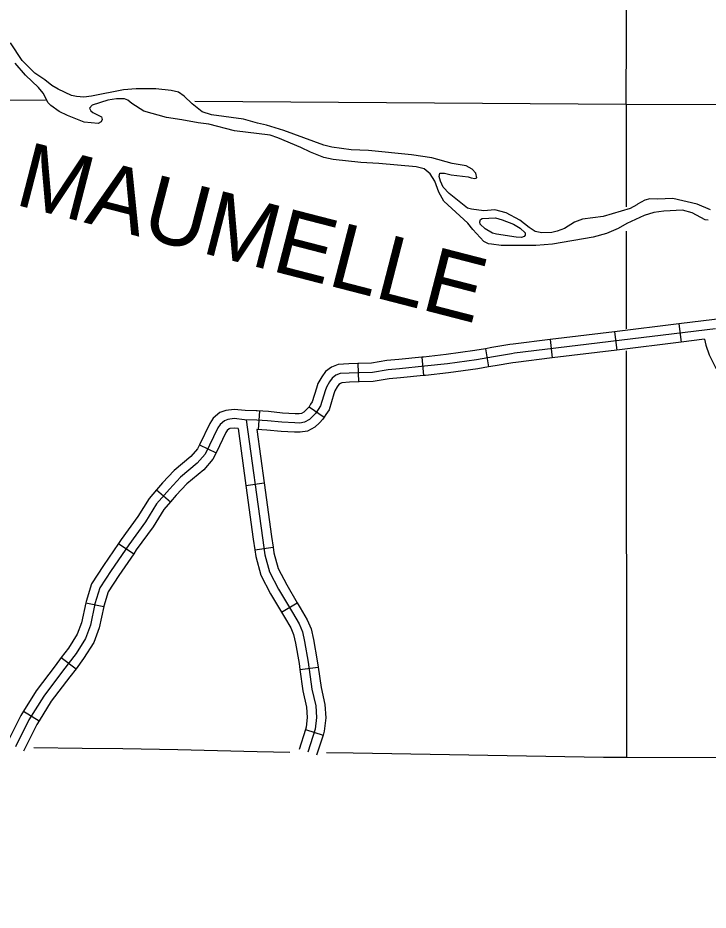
# Model space of a CAD drawing. Extents: x -19 to 366, y -4 to 359.
# Drawn here: x 128.531 to 129.595, y 197.843 to 199.218 of the extents above; entities that cross this region are included whole.
import ezdxf

# ---------------------------------------------------------------- set-up
doc = ezdxf.new("R2010")
doc.units = 0
for name, color, linetype in [('R_Alt Surface', 7, 'Continuous'), ('R_Axis Annot', 7, 'Continuous'), ('R_ROW Annot', 7, 'Continuous'), ('R_Temp Easement', 7, 'Continuous'), ('Sheet Fence', 7, 'Continuous')]:
    doc.layers.add(name, color=color, linetype=linetype)

msp = doc.modelspace()

# ---------------------------------------------------------------- linework, layer by layer
at = {"layer": 'R_Alt Surface'}
for points in [[(128.5558, 198.094), (128.6305, 198.0929), (128.6933, 198.0925), (128.7779, 198.091), (128.9001, 198.0876), (128.9505, 198.0869)], [(129.0073, 198.0861), (129.0482, 198.0855), (129.434, 198.0792), (129.4695, 198.0791), (129.6913, 198.0783)]]:
    msp.add_lwpolyline(points, dxfattribs=at)
at = {"layer": 'R_Axis Annot'}
for points in [[(129.4687, 199.0856), (129.47, 199.3032)], [(128.4695, 199.0922), (128.5738, 199.0915)], [(128.8043, 199.09), (129.4687, 199.0856)], [(129.4687, 199.0856), (129.7722, 199.0849)], [(129.4687, 199.0856), (129.4688, 198.9272)], [(129.4688, 198.8899), (129.4689, 198.7391)], [(129.469, 198.7052), (129.4695, 198.0791)]]:
    msp.add_lwpolyline(points, dxfattribs=at)
at = {"layer": 'R_ROW Annot'}
for p, q in [((129.5501, 198.7468), (129.5535, 198.7186)), ((129.4508, 198.7347), (129.4543, 198.7065)), ((129.3516, 198.7226), (129.355, 198.6944)), ((129.2519, 198.7084), (129.2567, 198.6804)), ((129.1538, 198.6954), (129.1566, 198.6671)), ((129.0554, 198.6856), (129.0562, 198.6573)), ((128.9037, 198.6124), (128.9018, 198.5841)), ((128.9801, 198.6191), (129.0036, 198.6031)), ((128.8113, 198.5604), (128.8368, 198.5479)), ((128.8828, 198.4979), (128.9109, 198.5017)), ((128.7452, 198.4912), (128.7667, 198.4726)), ((128.6864, 198.4084), (128.7099, 198.3925)), ((128.8966, 198.3987), (128.9247, 198.4029)), ((128.9375, 198.3026), (128.962, 198.317)), ((128.6359, 198.3168), (128.6637, 198.311)), ((128.5983, 198.2325), (128.6211, 198.2154)), ((128.9661, 198.2139), (128.9942, 198.2178)), ((128.54, 198.1499), (128.5641, 198.1348)), ((128.9747, 198.1216), (129.0017, 198.1128))]:
    msp.add_line(p, q, dxfattribs=at)
for points in [[(129.6485, 198.7606), (129.6048, 198.7535), (129.5501, 198.7468)], [(129.5501, 198.7468), (129.4508, 198.7347)], [(129.6068, 198.7394), (129.2966, 198.7015)], [(129.4508, 198.7347), (129.3516, 198.7226)], [(129.3516, 198.7226), (129.2946, 198.7156), (129.2896, 198.7148), (129.2621, 198.7102), (129.2519, 198.7084)], [(129.5535, 198.7186), (129.4543, 198.7065)], [(129.5897, 198.723), (129.5535, 198.7186)], [(129.5897, 198.723), (129.5917, 198.7142), (129.597, 198.6993), (129.6071, 198.6786), (129.6174, 198.6664), (129.6313, 198.6534), (129.6453, 198.6454)], [(129.2519, 198.7084), (129.2359, 198.7056), (129.1916, 198.6994), (129.1567, 198.6957), (129.1538, 198.6954)], [(129.4543, 198.7065), (129.355, 198.6944)], [(129.2966, 198.7015), (129.292, 198.7008), (129.2645, 198.6962), (129.2381, 198.6916), (129.1933, 198.6853), (129.1582, 198.6816), (129.1198, 198.6777), (129.102, 198.6761), (129.0777, 198.6721), (129.0572, 198.6715), (129.042, 198.671), (129.0279, 198.6701), (129.0215, 198.6677), (129.0157, 198.6632), (129.0115, 198.6577), (129.0069, 198.6494), (129.0049, 198.6434), (128.998, 198.6204), (128.9944, 198.6149), (128.9902, 198.6088), (128.986, 198.6043), (128.9808, 198.5993), (128.9733, 198.5952), (128.9658, 198.5939), (128.9582, 198.5942), (128.9381, 198.5953), (128.9163, 198.5973), (128.8995, 198.5984), (128.8805, 198.599), (128.8648, 198.6007), (128.8551, 198.5993), (128.8497, 198.5975), (128.8434, 198.5919), (128.8397, 198.5864), (128.8201, 198.5461)], [(129.1538, 198.6954), (129.1185, 198.6919), (129.1002, 198.6902), (129.0764, 198.6863), (129.0567, 198.6857), (129.0554, 198.6856)], [(129.355, 198.6944), (129.2986, 198.6875), (129.2943, 198.6868), (129.2669, 198.6822), (129.2567, 198.6804)], [(129.0554, 198.6856), (129.0413, 198.6852), (129.0249, 198.6841), (129.0146, 198.6803), (129.0055, 198.6733), (128.9996, 198.6654), (128.9938, 198.6551), (128.9914, 198.6476), (128.985, 198.6265), (128.9826, 198.6228), (128.9801, 198.6191)], [(129.2567, 198.6804), (129.2403, 198.6775), (129.195, 198.6712), (129.1597, 198.6674), (129.1566, 198.6671)], [(129.1566, 198.6671), (129.1212, 198.6636), (129.1038, 198.662), (129.0791, 198.6579), (129.0576, 198.6573), (129.0562, 198.6573)], [(129.0562, 198.6573), (129.0427, 198.6568), (129.0309, 198.656), (129.0285, 198.6551), (129.0259, 198.6531), (129.0234, 198.6499), (129.02, 198.6436), (129.0185, 198.6391), (129.011, 198.6143), (129.0062, 198.6069), (129.0036, 198.6031)], [(128.8987, 198.6127), (128.8815, 198.6131), (128.8645, 198.615), (128.8518, 198.6132), (128.8425, 198.61), (128.8325, 198.6013), (128.8274, 198.5934), (128.8113, 198.5604)], [(128.9801, 198.6191), (128.9791, 198.6177), (128.9759, 198.6143), (128.9723, 198.6109), (128.9686, 198.6088), (128.9648, 198.6082), (128.9588, 198.6084), (128.9391, 198.6094), (128.9175, 198.6115), (128.9002, 198.6126), (128.8987, 198.6127)], [(128.8833, 198.5989), (128.9082, 198.4169), (128.9121, 198.3911), (128.9192, 198.3647), (128.9333, 198.3378), (128.9545, 198.3018), (128.9647, 198.2845), (128.9699, 198.2723), (128.9731, 198.2575), (128.9788, 198.2254), (128.9846, 198.1837), (128.9904, 198.158), (128.9917, 198.14), (128.9897, 198.122), (128.9782, 198.0865)], [(129.0036, 198.6031), (129.0013, 198.5998), (128.9961, 198.5943), (128.9892, 198.5877), (128.978, 198.5816), (128.9667, 198.5797), (128.9575, 198.5801), (128.937, 198.5811), (128.9152, 198.5832), (128.8996, 198.5842)], [(128.8707, 198.5857), (128.865, 198.5863), (128.8583, 198.5854), (128.857, 198.5849), (128.8542, 198.5825), (128.8521, 198.5793), (128.8368, 198.5479)], [(128.8707, 198.5857), (128.8828, 198.4979)], [(128.8996, 198.5842), (128.9109, 198.5017)], [(128.8113, 198.5604), (128.8082, 198.554), (128.798, 198.5424), (128.7721, 198.521), (128.7544, 198.5018), (128.7452, 198.4912)], [(128.8201, 198.5461), (128.8079, 198.5322), (128.7819, 198.5107), (128.765, 198.4923), (128.7451, 198.4693), (128.7282, 198.4417), (128.7022, 198.4065), (128.6754, 198.3666), (128.6578, 198.3398), (128.6501, 198.3153), (128.6432, 198.2823), (128.6356, 198.262), (128.621, 198.239), (128.6003, 198.2115), (128.5712, 198.1731), (128.5483, 198.1364), (128.5275, 198.0947)], [(128.8368, 198.5479), (128.832, 198.5381), (128.8178, 198.5219), (128.7917, 198.5004), (128.7756, 198.4829), (128.7667, 198.4726)], [(128.8828, 198.4979), (128.8942, 198.4149), (128.8966, 198.3987)], [(128.9109, 198.5017), (128.9223, 198.419), (128.9247, 198.4029)], [(128.7452, 198.4912), (128.7336, 198.4777), (128.7164, 198.4497), (128.6906, 198.4147), (128.6864, 198.4084)], [(128.7667, 198.4726), (128.7566, 198.4609), (128.74, 198.4338), (128.7138, 198.3983), (128.7099, 198.3925)], [(128.6864, 198.4084), (128.6636, 198.3745), (128.6448, 198.346), (128.6364, 198.3189), (128.6359, 198.3168)], [(128.9247, 198.4029), (128.926, 198.394), (128.9325, 198.3699), (128.9457, 198.3447), (128.962, 198.317)], [(128.7099, 198.3925), (128.6872, 198.3588), (128.6707, 198.3337), (128.6639, 198.3117), (128.6637, 198.311)], [(128.8966, 198.3987), (128.8982, 198.3882), (128.9058, 198.3595), (128.9209, 198.3309), (128.9375, 198.3026)], [(128.962, 198.317), (128.9667, 198.309), (128.9774, 198.2909), (128.9835, 198.2766), (128.987, 198.2603), (128.9929, 198.2276), (128.9942, 198.2178)], [(128.6359, 198.3168), (128.6295, 198.2863), (128.6228, 198.2684), (128.6093, 198.2471), (128.5983, 198.2325)], [(128.6637, 198.311), (128.6569, 198.2784), (128.6484, 198.2557), (128.6327, 198.231), (128.6211, 198.2154)], [(128.9375, 198.3026), (128.9422, 198.2946), (128.952, 198.2781), (128.9563, 198.268), (128.9591, 198.2548), (128.9648, 198.2232), (128.9661, 198.2139)], [(128.5983, 198.2325), (128.589, 198.22), (128.5595, 198.1812), (128.54, 198.1499)], [(128.6211, 198.2154), (128.6117, 198.2029), (128.5829, 198.1651), (128.5641, 198.1348)], [(128.9661, 198.2139), (128.9706, 198.1811), (128.9763, 198.1559), (128.9774, 198.1403), (128.9758, 198.125), (128.9747, 198.1216)], [(128.9942, 198.2178), (128.9986, 198.1862), (129.0045, 198.1601), (129.0059, 198.1398), (129.0037, 198.1191), (129.0017, 198.1128)], [(128.54, 198.1499), (128.5359, 198.1433), (128.5148, 198.101)], [(128.5641, 198.1348), (128.5607, 198.1294), (128.5402, 198.0884)], [(128.9747, 198.1216), (128.9647, 198.0909)], [(129.0017, 198.1128), (128.9917, 198.0821)]]:
    msp.add_lwpolyline(points, dxfattribs=at)
at = {"layer": 'R_Temp Easement'}
for points in [[(129.23, 198.972), (129.2356, 198.971), (129.2387, 198.9718), (129.2374, 198.9793), (129.2313, 198.9853), (129.2225, 198.9905), (129.2009, 198.9939), (129.1694, 199.0029), (129.1383, 199.0073), (129.0717, 199.0138), (129.0452, 199.0148), (129.0153, 199.0189), (129.0027, 199.0221), (128.9411, 199.045), (128.9145, 199.0529), (128.9005, 199.0561), (128.8792, 199.0625), (128.8296, 199.0689), (128.8152, 199.0736), (128.7999, 199.0859), (128.7879, 199.0978), (128.7788, 199.1037), (128.7678, 199.1066), (128.7439, 199.1092), (128.7137, 199.1091), (128.694, 199.1076), (128.6447, 199.0977), (128.633, 199.0964), (128.622, 199.097), (128.614, 199.0987), (128.5935, 199.1086), (128.5839, 199.1142), (128.5732, 199.1227), (128.5575, 199.1331), (128.538, 199.1528), (128.5201, 199.1799)], [(129.2328, 198.892), (129.225, 198.9018), (129.1878, 198.9357), (129.1804, 198.95), (129.1741, 198.9669), (129.1667, 198.9778), (129.1575, 198.9856), (129.145, 198.9888), (129.0875, 198.9939), (129.0599, 198.9954), (129.0171, 199), (129.0027, 199.0031), (128.9825, 199.0112), (128.9673, 199.0185), (128.9322, 199.0335), (128.9201, 199.0374), (128.8655, 199.0445), (128.8257, 199.0548), (128.8094, 199.0565), (128.784, 199.0613), (128.7605, 199.0647), (128.7256, 199.0748), (128.7072, 199.0866), (128.7007, 199.0918), (128.6958, 199.0936), (128.6833, 199.0934), (128.6701, 199.0917), (128.646, 199.0837), (128.642, 199.0791), (128.6439, 199.0753), (128.647, 199.0724), (128.6603, 199.0657), (128.6611, 199.062), (128.6597, 199.0582), (128.6552, 199.0558), (128.6336, 199.0577), (128.6077, 199.0679), (128.5952, 199.0741), (128.5822, 199.0834), (128.5783, 199.0875), (128.5705, 199.1026), (128.5632, 199.1112), (128.5429, 199.1302), (128.5274, 199.1485)], [(129.5989, 198.9224), (129.5784, 198.9315), (129.5408, 198.94), (129.517, 198.9388), (129.5053, 198.9394), (129.4974, 198.9377), (129.4861, 198.9315), (129.4854, 198.93), (129.4749, 198.9245), (129.4335, 198.9124), (129.4018, 198.9081), (129.3894, 198.9037), (129.3737, 198.894), (129.3625, 198.8896), (129.3545, 198.8876), (129.3387, 198.8873), (129.3284, 198.8894), (129.3193, 198.8954), (129.3051, 198.9065), (129.2841, 198.9179), (129.2663, 198.9225), (129.2497, 198.9208), (129.2304, 198.9235), (129.2243, 198.9253), (129.1963, 198.9476), (129.1871, 198.9573), (129.1828, 198.9667), (129.1808, 198.9739), (129.1818, 198.9788), (129.189, 198.9793), (129.1993, 198.9764), (129.2254, 198.9735), (129.23, 198.972)], [(129.5954, 198.9064), (129.5905, 198.9071), (129.5707, 198.9177), (129.5555, 198.922), (129.5271, 198.9204), (129.5117, 198.9186), (129.4966, 198.9138), (129.47, 198.9013), (129.4565, 198.8938), (129.4385, 198.8863), (129.4178, 198.8803), (129.3552, 198.8698), (129.3299, 198.8675), (129.2762, 198.8677), (129.2615, 198.8694), (129.2565, 198.8704), (129.2497, 198.8737), (129.2328, 198.892)], [(129.295, 198.9003), (129.3057, 198.8944), (129.313, 198.8869), (129.3134, 198.8835), (129.3116, 198.8816), (129.3078, 198.88), (129.2991, 198.8802), (129.2688, 198.885), (129.2627, 198.8868), (129.2516, 198.8931), (129.244, 198.9006), (129.2435, 198.904), (129.2446, 198.9074), (129.2468, 198.9093), (129.2676, 198.9101), (129.2779, 198.9072)], [(129.2779, 198.9072), (129.295, 198.9003)]]:
    msp.add_lwpolyline(points, dxfattribs=at)
at = {"layer": 'Sheet Fence'}
for points in [[(132.1027, 1.3746), (131.9232, 9.99), (131.7429, 18.6056), (131.5621, 27.2214), (131.3806, 35.8373), (131.1985, 44.4533), (131.0158, 53.0695), (130.8324, 61.6859), (130.6485, 70.3024), (130.4639, 78.919), (130.2786, 87.5358), (130.0928, 96.1527), (129.9063, 104.7698), (129.7193, 113.387), (129.5316, 122.0044), (129.3433, 130.6219), (129.1543, 139.2396), (128.9648, 147.8575), (128.7746, 156.4754), (128.5838, 165.0936), (128.3925, 173.7119), (128.2005, 182.3303), (128.0078, 190.9489), (127.8146, 199.5676), (127.6208, 208.1865), (127.4264, 216.8056), (127.2313, 225.4247), (127.0357, 234.0441), (126.8394, 242.6636), (126.6425, 251.2833), (126.4451, 259.9031), (126.247, 268.523), (126.0483, 277.1431), (125.849, 285.7634), (125.6492, 294.3838), (125.4487, 303.0044), (125.2476, 311.6252), (125.0459, 320.2461), (124.8437, 328.8671), (124.6408, 337.4883), (124.4373, 346.1097)], [(0, 198.1326), (7.1014, 198.137), (14.2028, 198.1503), (21.3042, 198.1724), (28.4055, 198.2034), (35.5068, 198.2433), (42.6081, 198.292), (49.7092, 198.3496), (56.8103, 198.4161), (63.9113, 198.4913), (71.0123, 198.5755), (78.1131, 198.6685), (85.2137, 198.7704), (92.3143, 198.8811), (99.4147, 199.0007), (106.5149, 199.1291), (113.615, 199.2664), (120.7149, 199.4126), (127.8146, 199.5676), (134.9141, 199.7315), (142.0135, 199.9042), (149.1125, 200.0858), (156.2114, 200.2762), (163.31, 200.4755), (170.4084, 200.6837), (177.5065, 200.9007), (184.6043, 201.1265), (191.7018, 201.3612), (198.799, 201.6048), (205.896, 201.8572), (212.9926, 202.1185), (220.0888, 202.3886), (227.1848, 202.6676), (234.2803, 202.9554), (241.3755, 203.2521), (248.4704, 203.5576), (255.5648, 203.872), (262.6589, 204.1952), (269.7525, 204.5273), (276.8457, 204.8682), (283.9385, 205.218), (291.0309, 205.5766), (298.1228, 205.9441), (305.2142, 206.3204), (312.3051, 206.7056), (319.3956, 207.0996), (326.4856, 207.5024), (333.5751, 207.9141), (340.664, 208.3347)], [(0, 189.5162), (7.1121, 189.5206), (14.2243, 189.5339), (21.3364, 189.556), (28.4484, 189.5869), (35.5605, 189.6267), (42.6725, 189.6754), (49.7844, 189.7329), (56.8962, 189.7992), (64.0079, 189.8744), (71.1196, 189.9584), (78.2311, 190.0512), (85.3425, 190.1529), (92.4538, 190.2635), (99.5649, 190.3829), (106.6759, 190.5111), (113.7867, 190.6482), (120.8974, 190.7941), (128.0078, 190.9489), (135.1181, 191.1125), (142.2282, 191.2849), (149.338, 191.4662), (156.4476, 191.6563), (163.5569, 191.8553), (170.666, 192.0631), (177.7749, 192.2798), (184.8835, 192.5053), (191.9917, 192.7396), (199.0997, 192.9828), (206.2074, 193.2348), (213.3147, 193.4956), (220.4218, 193.7653), (227.5285, 194.0438), (234.6348, 194.3312), (241.7408, 194.6274), (248.8464, 194.9324), (255.9516, 195.2463), (263.0564, 195.569), (270.1608, 195.9005), (277.2648, 196.2409), (284.3683, 196.5901), (291.4715, 196.9481), (298.5741, 197.315), (305.6763, 197.6907), (312.7781, 198.0753), (319.8793, 198.4686), (326.9801, 198.8708), (334.0804, 199.2818), (341.1801, 199.7017)]]:
    msp.add_spline(points, degree=3, dxfattribs=at)

# ---------------------------------------------------------------- texts
at = {"layer": 'R_Temp Easement'}
msp.add_text('MAUMELLE', height=0.1, rotation=345.5332, dxfattribs=at).set_placement((128.5244, 198.9312))

doc.saveas('drawing.dxf')
